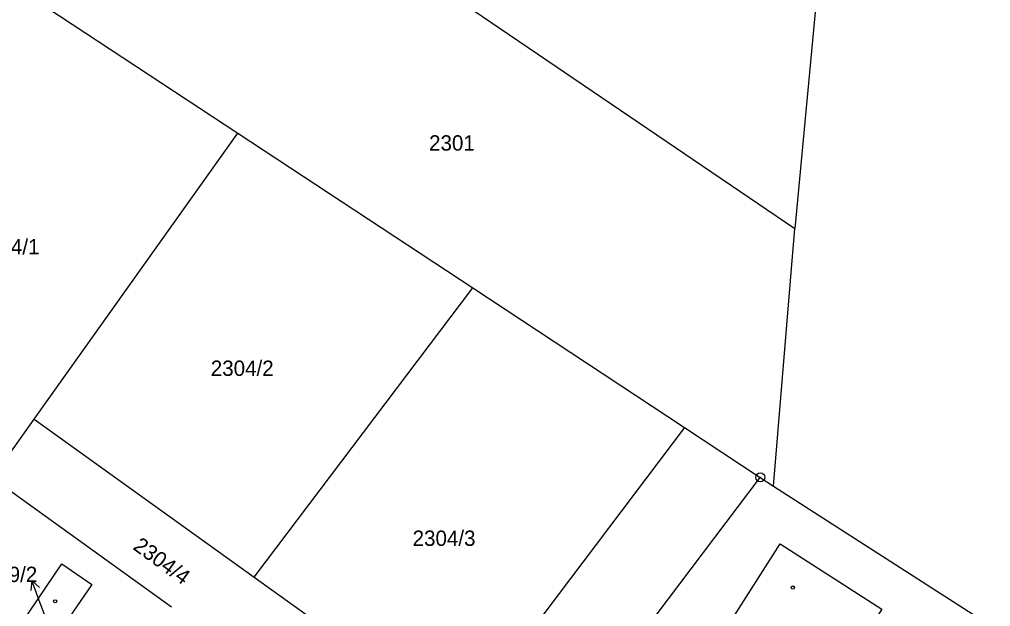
# Model space of a CAD drawing. Extents: x -562167 to -556918, y -1077891 to -1070763.
# Drawn here: x -560914.6 to -560807.3, y -1077297.7 to -1077232.8 of the extents above; entities that cross this region are included whole.
import ezdxf

# ---------------------------------------------------------------- set-up
doc = ezdxf.new("R2010")
doc.units = 0
for name, color, linetype in [('Hranice parcel', 7, 'Continuous'), ('Parcelní čísla', 7, 'Continuous'), ('Pop  PČ popisy', 7, 'Continuous'), ('Značky bodu BP', 7, 'Continuous'), ('Značky budov', 7, 'Continuous')]:
    doc.layers.add(name, color=color, linetype=linetype)

msp = doc.modelspace()

# ---------------------------------------------------------------- linework, layer by layer
at = {"layer": 'Hranice parcel'}
for p, q in [((-560897.02, -1077209.62), (-560828.9, -1077255.88)), ((-560913.02, -1077230.47), (-560890.49, -1077245.34)), ((-560913.01, -1077277), (-560890.49, -1077245.34)), ((-560890.49, -1077245.34), (-560864.53, -1077262.47)), ((-560831.25, -1077284.42), (-560828.9, -1077255.88)), ((-560888.69, -1077294.48), (-560864.53, -1077262.47)), ((-560864.53, -1077262.47), (-560841.1, -1077277.93)), ((-560917.68, -1077283.5), (-560913.01, -1077277)), ((-560913.01, -1077277), (-560888.69, -1077294.48)), ((-560841.1, -1077277.93), (-560870.78, -1077317.19)), ((-560841.1, -1077277.93), (-560832.73, -1077283.44)), ((-560897.82, -1077297.81), (-560917.68, -1077283.5)), ((-560852.4, -1077309.45), (-560832.73, -1077283.44)), ((-560832.73, -1077283.44), (-560831.25, -1077284.42)), ((-560831.25, -1077284.42), (-560807.26, -1077299.81))]:
    msp.add_line(p, q, dxfattribs=at)
for points in [[(-560828.62, -1077201.63), (-560824.06, -1077204.43), (-560828.9, -1077255.88)], [(-560838.58, -1077303.42), (-560830.54, -1077290.8), (-560819.29, -1077298.02), (-560823.13, -1077304.06), (-560827.24, -1077301.39), (-560831.47, -1077307.96), (-560838.58, -1077303.42)], [(-560914.42, -1077299.61), (-560909.96, -1077293), (-560906.65, -1077295.28), (-560911.18, -1077301.88), (-560914.42, -1077299.61)], [(-560888.69, -1077294.48), (-560877.88, -1077302.24), (-560882.56, -1077308.77)]]:
    msp.add_lwpolyline(points, dxfattribs=at)
at = {"layer": 'Pop  PČ popisy'}
for p, q in [((-560913.26, -1077294.84), (-560913.38, -1077295.95)), ((-560912.23, -1077297.66), (-560913.26, -1077294.84)), ((-560913.26, -1077294.84), (-560912.44, -1077295.61)), ((-560911.6, -1077299.37), (-560912.23, -1077297.66))]:
    msp.add_line(p, q, dxfattribs=at)
at = {"layer": 'Značky bodu BP'}
for radius in [0.5, 0.0303]:
    msp.add_circle((-560832.73, -1077283.44), radius, dxfattribs=at)
at = {"layer": 'Značky budov'}
for centre in [(-560829.13, -1077295.63), (-560910.7, -1077297.15)]:
    msp.add_circle(centre, 0.175, dxfattribs=at)

# ---------------------------------------------------------------- texts
at = {"layer": 'Parcelní čísla'}
for s, p in [('2301', (-560869.35, -1077247.28)), ('2304/1', (-560919.38, -1077258.76)), ('2304/2', (-560893.49, -1077272.21)), ('2304/3', (-560871.17, -1077291.02)), ('2309/2', (-560919.63, -1077295.02))]:
    msp.add_text(s, height=1.7, dxfattribs=at).set_placement(p)
msp.add_text('2304/4', height=1.7, rotation=324, dxfattribs=at).set_placement((-560902.2, -1077291.32))

doc.saveas('drawing.dxf')
